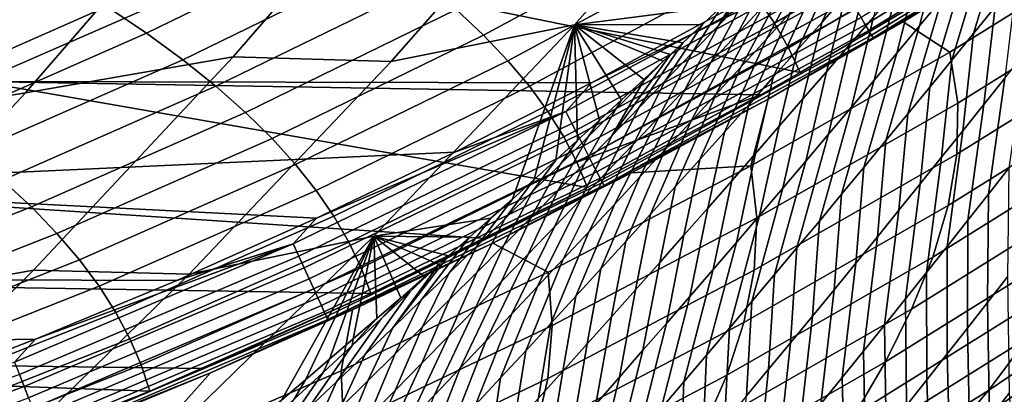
# Model space of a CAD drawing. Header units: metres. Extents: x -240 to 45, y -77 to 27.
# Tile 1036 of 1056: x 32.63 to 35.64, y -17.39 to -16.24. Entities that reach past the tile are written whole.
import ezdxf

# ---------------------------------------------------------------- set-up
doc = ezdxf.new("R2010")
doc.units = ezdxf.units.M
doc.layers.add('solid_102011X2', color=7, linetype='CONTINUOUS')

msp = doc.modelspace()

# ---------------------------------------------------------------- linework, layer by layer
at = {"layer": 'solid_102011X2'}
for points in [[(34.326946, -16.25746, 77.300514), (33.767467, -16.369011, 72.896896), (34.358784, -15.697126, 72.803032), (34.915035, -15.590174, 77.211754)], [(34.777618, -16.199631, 81.449852), (34.326946, -16.25746, 77.300514), (34.915035, -15.590174, 77.211754), (34.837582, -16.142714, 81.526161)], [(35.015526, -16.403391, 200.399994), (33.348953, -16.064436, 200.399994), (34.16597, -15.656063, 200.399994), (35.64967, -16.027882, 200.399994)], [(33.869713, -15.680466, 68.375549), (33.285389, -16.354631, 68.473061), (32.652, -16.465439, 64.066681), (33.239372, -15.786717, 63.963696)], [(33.767467, -16.369011, 72.896896), (33.285389, -16.354631, 68.473061), (33.869713, -15.680466, 68.375549), (34.358784, -15.697126, 72.803032)], [(35.995495, -15.74547, 199.900681), (35.20121, -16.234764, 199.900681), (35.214191, -16.257069, 199.867615), (36.009575, -15.767097, 199.867615)], [(36.009575, -15.767097, 199.867615), (35.214191, -16.257069, 199.867615), (35.224724, -16.275171, 199.831284), (36.021004, -15.784649, 199.831284)], [(33.239372, -15.786717, 63.963696), (32.652, -16.465439, 64.066681), (31.979654, -16.57609, 59.658707), (32.569973, -15.892827, 59.549969)], [(36.021004, -15.784649, 199.831284), (35.224724, -16.275171, 199.831284), (35.232609, -16.288717, 199.792389), (36.029552, -15.797783, 199.792389)], [(36.029552, -15.797783, 199.792389), (35.232609, -16.288717, 199.792389), (35.237686, -16.297441, 199.751678), (36.035061, -15.806243, 199.751678)], [(35.512241, -15.806437, 206.678665), (34.88615, -16.176758, 206.671448), (34.937237, -16.252434, 204.580109), (35.566017, -15.880379, 204.584854)], [(36.035061, -15.806243, 199.751678), (35.237686, -16.297441, 199.751678), (35.735516, -16.002426, 199.711472)], [(35.610077, -16.202259, 85.607239), (35.544064, -16.283838, 85.547905), (35.651314, -15.930864, 85.125755), (35.718639, -15.848489, 85.184029)], [(34.594601, -15.871934, 215.044312), (33.965618, -16.210751, 215.02623), (34.049431, -16.288982, 212.934753), (34.681221, -15.948531, 212.950058)], [(35.566017, -15.880379, 204.584854), (34.937237, -16.252434, 204.580109), (34.980247, -16.327969, 202.489609), (35.611713, -15.954185, 202.491943)], [(35.155167, -16.165834, 83.683861), (35.081512, -16.249802, 83.632294), (35.214561, -15.964846, 83.191879), (35.289719, -15.880406, 83.242287)], [(33.530411, -15.894182, 223.397339), (32.900341, -16.201839, 223.367081), (33.021809, -16.283144, 221.276627), (33.65485, -15.973944, 221.303848)], [(35.447521, -16.178322, 84.953346), (35.378998, -16.260889, 84.89669), (35.451092, -15.983204, 84.432579), (35.521309, -15.899772, 84.487991)], [(34.987442, -16.217813, 83.04303), (34.911205, -16.302011, 82.994232), (35.058102, -16.032078, 82.554474), (35.135941, -15.947451, 82.60218)], [(35.544064, -16.283838, 85.547905), (35.477753, -16.365484, 85.488976), (35.583683, -16.0133, 85.067879), (35.651314, -15.930864, 85.125755)], [(33.65485, -15.973944, 221.303848), (33.021809, -16.283144, 221.276627), (33.132668, -16.364004, 219.186584), (33.768646, -16.053267, 219.210831)], [(34.681221, -15.948531, 212.950058), (34.049431, -16.288982, 212.934753), (34.12389, -16.366924, 210.843872), (34.758469, -16.024843, 210.856476)], [(35.611713, -15.954185, 202.491943), (34.980247, -16.327969, 202.489609), (35.015526, -16.403391, 200.399994), (35.64967, -16.027882, 200.399994)], [(35.081512, -16.249802, 83.632294), (35.007591, -16.333715, 83.581131), (35.139126, -16.049229, 83.141853), (35.214561, -15.964846, 83.191879)], [(35.32983, -16.248537, 199.711533), (35.472164, -16.340649, 195.574036), (36.065781, -15.970872, 195.567535), (35.735516, -16.002426, 199.711472)], [(35.495865, -16.496284, 191.205322), (36.094719, -16.122984, 191.194763), (36.065781, -15.970872, 195.567535), (35.472164, -16.340649, 195.574036)], [(34.901619, -16.20113, 82.46032), (34.822987, -16.285545, 82.413895), (34.926979, -16.09133, 81.941635), (35.00716, -16.006927, 81.986542)], [(35.238693, -16.233555, 84.268784), (35.167332, -16.316992, 84.214996), (35.22855, -16.08182, 83.735817), (35.301655, -15.997766, 83.78817)], [(35.237686, -16.297441, 199.751678), (35.32983, -16.248537, 199.711533), (35.735516, -16.002426, 199.711472)], [(35.378998, -16.260889, 84.89669), (35.310192, -16.343485, 84.840431), (35.380581, -16.06665, 84.377579), (35.451092, -15.983204, 84.432579)], [(32.624287, -16.037741, 227.549225), (31.988792, -16.317507, 227.51207), (32.129345, -16.401251, 225.423996), (32.767941, -16.12005, 225.457947)], [(34.758469, -16.024843, 210.856476), (34.12389, -16.366924, 210.843872), (34.189323, -16.444613, 208.753632), (34.826672, -16.100906, 208.763596)], [(34.765835, -16.259892, 81.853142), (34.897533, -16.085512, 81.603073), (34.957436, -16.028057, 81.680557), (34.846535, -16.175652, 81.897163)], [(34.911205, -16.302011, 82.994232), (34.834709, -16.386141, 82.945862), (34.979992, -16.116638, 82.507179), (35.058102, -16.032078, 82.554474)], [(35.477753, -16.365484, 85.488976), (35.411152, -16.447191, 85.430443), (35.515751, -16.095789, 85.010414), (35.583683, -16.0133, 85.067879)], [(33.348953, -16.064436, 200.399994), (32.511997, -16.430206, 200.399994), (32.512009, -16.430204, 200), (33.348972, -16.064419, 200)], [(34.895557, -16.47069, 200.399994), (32.511997, -16.430206, 200.399994), (33.348953, -16.064436, 200.399994), (35.015526, -16.403391, 200.399994)], [(33.348972, -16.064419, 200), (32.512009, -16.430204, 200), (34.379036, -16.434624, 200), (34.790203, -16.212265, 200)], [(33.768646, -16.053267, 219.210831), (33.132668, -16.364004, 219.186584), (33.233238, -16.444454, 217.09697), (33.872131, -16.132191, 217.118271)], [(35.007591, -16.333715, 83.581131), (34.933411, -16.417572, 83.530365), (35.063419, -16.133551, 83.092239), (35.139126, -16.049229, 83.141853)], [(35.310192, -16.343485, 84.840431), (35.241104, -16.426096, 84.784576), (35.309776, -16.150105, 84.322983), (35.380581, -16.06665, 84.377579)], [(35.109875, -16.07782, 199.997131), (34.379036, -16.434624, 200), (34.300098, -16.522413, 199.997131)], [(35.109875, -16.07782, 199.997131), (34.300098, -16.522413, 199.997131), (34.318935, -16.558867, 199.988449), (35.130512, -16.113283, 199.988449)], [(35.109875, -16.07782, 199.997131), (34.790203, -16.212265, 200), (34.379036, -16.434624, 200)], [(34.822987, -16.285545, 82.413895), (34.744099, -16.369883, 82.367905), (34.846535, -16.175652, 81.897163), (34.926979, -16.09133, 81.941635)], [(34.765835, -16.259892, 81.853142), (34.837582, -16.142714, 81.526161), (34.897533, -16.085512, 81.603073)], [(35.167332, -16.316992, 84.214996), (35.095699, -16.400406, 84.161598), (35.155167, -16.165834, 83.683861), (35.22855, -16.08182, 83.735817)], [(35.411152, -16.447191, 85.430443), (35.344261, -16.528948, 85.372307), (35.447521, -16.178322, 84.953346), (35.515751, -16.095789, 85.010414)], [(32.767941, -16.12005, 225.457947), (32.129345, -16.401251, 225.423996), (32.258678, -16.484467, 223.336288), (32.900341, -16.201839, 223.367081)], [(34.826672, -16.100906, 208.763596), (34.189323, -16.444613, 208.753632), (34.246044, -16.522083, 206.664078), (34.88615, -16.176758, 206.671448)], [(35.130512, -16.113283, 199.988449), (34.318935, -16.558867, 199.988449), (34.337032, -16.593885, 199.974136), (35.150341, -16.147354, 199.974136)], [(34.834709, -16.386141, 82.945862), (34.757965, -16.470201, 82.897919), (34.901619, -16.20113, 82.46032), (34.979992, -16.116638, 82.507179)], [(36.094719, -16.122984, 191.194763), (35.495865, -16.496284, 191.205322), (35.493095, -16.652279, 186.842209), (36.097252, -16.27545, 186.827927)], [(35.640213, -16.420044, 86.135262), (35.576092, -16.50054, 86.074188), (35.610077, -16.202259, 85.607239), (35.675785, -16.120756, 85.666962)], [(33.872131, -16.132191, 217.118271), (33.233238, -16.444454, 217.09697), (33.323841, -16.524534, 215.007797), (33.965618, -16.210751, 215.02623)], [(35.150341, -16.147354, 199.974136), (34.337032, -16.593885, 199.974136), (34.354034, -16.626791, 199.954468), (35.168968, -16.179365, 199.954468)], [(34.765835, -16.259892, 81.853142), (34.684887, -16.344042, 81.80957), (34.777618, -16.199631, 81.449852), (34.837582, -16.142714, 81.526161)], [(34.933411, -16.417572, 83.530365), (34.858974, -16.501368, 83.480003), (34.987442, -16.217813, 83.04303), (35.063419, -16.133551, 83.092239)], [(35.241104, -16.426096, 84.784576), (35.171741, -16.508717, 84.729118), (35.238693, -16.233555, 84.268784), (35.309776, -16.150105, 84.322983)], [(34.88615, -16.176758, 206.671448), (34.246044, -16.522083, 206.664078), (34.294376, -16.599375, 204.575256), (34.937237, -16.252434, 204.580109)], [(35.168968, -16.179365, 199.954468), (34.354034, -16.626791, 199.954468), (34.369614, -16.656937, 199.92981), (35.186035, -16.208694, 199.92981)], [(34.744099, -16.369883, 82.367905), (34.664967, -16.454138, 82.322365), (34.765835, -16.259892, 81.853142), (34.846535, -16.175652, 81.897163)], [(35.095699, -16.400406, 84.161598), (35.0238, -16.483784, 84.108597), (35.081512, -16.249802, 83.632294), (35.155167, -16.165834, 83.683861)], [(35.344261, -16.528948, 85.372307), (35.277092, -16.610744, 85.314575), (35.378998, -16.260889, 84.89669), (35.447521, -16.178322, 84.953346)], [(32.900341, -16.201839, 223.367081), (32.258678, -16.484467, 223.336288), (32.377121, -16.56719, 221.248917), (33.021809, -16.283144, 221.276627)], [(33.965618, -16.210751, 215.02623), (33.323841, -16.524534, 215.007797), (33.404789, -16.604282, 212.919128), (34.049431, -16.288982, 212.934753)], [(34.777618, -16.199631, 81.449852), (34.717678, -16.256235, 81.374191), (34.326946, -16.25746, 77.300514)], [(35.186035, -16.208694, 199.92981), (34.369614, -16.656937, 199.92981), (34.383461, -16.683735, 199.900681), (35.20121, -16.234764, 199.900681)], [(34.684887, -16.344042, 81.80957), (34.603695, -16.428097, 81.766449), (34.717678, -16.256235, 81.374191), (34.777618, -16.199631, 81.449852)], [(34.757965, -16.470201, 82.897919), (34.680977, -16.554184, 82.85041), (34.822987, -16.285545, 82.413895), (34.901619, -16.20113, 82.46032)], [(34.858974, -16.501368, 83.480003), (34.78429, -16.585098, 83.430061), (34.911205, -16.302011, 82.994232), (34.987442, -16.217813, 83.04303)], [(35.576092, -16.50054, 86.074188), (35.511673, -16.581127, 86.013512), (35.544064, -16.283838, 85.547905), (35.610077, -16.202259, 85.607239)], [(35.20121, -16.234764, 199.900681), (34.383461, -16.683735, 199.900681), (34.395309, -16.706661, 199.867615), (35.214191, -16.257069, 199.867615)], [(35.32983, -16.248537, 199.711533), (34.918159, -16.484207, 199.711594), (34.865368, -16.688099, 195.580688), (35.472164, -16.340649, 195.574036)], [(35.237686, -16.297441, 199.751678), (34.918159, -16.484207, 199.711594), (35.32983, -16.248537, 199.711533)], [(35.171741, -16.508717, 84.729118), (35.102108, -16.591333, 84.674065), (35.167332, -16.316992, 84.214996), (35.238693, -16.233555, 84.268784)], [(33.714634, -16.902121, 77.392929), (33.151791, -17.01812, 72.994621), (33.767467, -16.369011, 72.896896), (34.326946, -16.25746, 77.300514)], [(34.072296, -16.84766, 80.598434), (33.714634, -16.902121, 77.392929), (34.326946, -16.25746, 77.300514), (34.137714, -16.78916, 80.673767)], [(34.203499, -16.730015, 80.75029), (34.137714, -16.78916, 80.673767), (34.326946, -16.25746, 77.300514)], [(34.269703, -16.670164, 80.828079), (34.203499, -16.730015, 80.75029), (34.326946, -16.25746, 77.300514)], [(34.336349, -16.609575, 80.907173), (34.269703, -16.670164, 80.828079), (34.326946, -16.25746, 77.300514)], [(34.937237, -16.252434, 204.580109), (34.294376, -16.599375, 204.575256), (34.334644, -16.676521, 202.487198), (34.980247, -16.327969, 202.489609)], [(34.717678, -16.256235, 81.374191), (34.657791, -16.312494, 81.299217), (34.326946, -16.25746, 77.300514)], [(34.403374, -16.5483, 80.987473), (34.336349, -16.609575, 80.907173), (34.326946, -16.25746, 77.300514)], [(34.470718, -16.48638, 81.068924), (34.403374, -16.5483, 80.987473), (34.326946, -16.25746, 77.300514)], [(34.538326, -16.423859, 81.151466), (34.470718, -16.48638, 81.068924), (34.326946, -16.25746, 77.300514)], [(34.597996, -16.368378, 81.22496), (34.538326, -16.423859, 81.151466), (34.326946, -16.25746, 77.300514)], [(34.620007, -16.347839, 81.25222), (34.597996, -16.368378, 81.22496), (34.326946, -16.25746, 77.300514)], [(34.657791, -16.312494, 81.299217), (34.620007, -16.347839, 81.25222), (34.326946, -16.25746, 77.300514)], [(35.214191, -16.257069, 199.867615), (34.395309, -16.706661, 199.867615), (34.404926, -16.725267, 199.831284), (35.224724, -16.275171, 199.831284)], [(35.224724, -16.275171, 199.831284), (34.404926, -16.725267, 199.831284), (34.412121, -16.739191, 199.792389), (35.232609, -16.288717, 199.792389)], [(34.603695, -16.428097, 81.766449), (34.522263, -16.512051, 81.723785), (34.657791, -16.312494, 81.299217), (34.717678, -16.256235, 81.374191)], [(34.664967, -16.454138, 82.322365), (34.585594, -16.538303, 82.277267), (34.684887, -16.344042, 81.80957), (34.765835, -16.259892, 81.853142)], [(35.0238, -16.483784, 84.108597), (34.951641, -16.567118, 84.055992), (35.007591, -16.333715, 83.581131), (35.081512, -16.249802, 83.632294)], [(35.277092, -16.610744, 85.314575), (35.209641, -16.692574, 85.257233), (35.310192, -16.343485, 84.840431), (35.378998, -16.260889, 84.89669)], [(36.097252, -16.27545, 186.827927), (35.493095, -16.652279, 186.842209), (35.466827, -16.808958, 182.484711), (36.076382, -16.428585, 182.467026)], [(33.021809, -16.283144, 221.276627), (32.377121, -16.56719, 221.248917), (32.484985, -16.64946, 219.161911), (33.132668, -16.364004, 219.186584)], [(34.049431, -16.288982, 212.934753), (33.404789, -16.604282, 212.919128), (33.47641, -16.683733, 210.831009), (34.12389, -16.366924, 210.843872)], [(35.232609, -16.288717, 199.792389), (34.412121, -16.739191, 199.792389), (34.416756, -16.748158, 199.751678), (35.237686, -16.297441, 199.751678)], [(35.237686, -16.297441, 199.751678), (34.416756, -16.748158, 199.751678), (34.918159, -16.484207, 199.711594)], [(34.680977, -16.554184, 82.85041), (34.603745, -16.638088, 82.803337), (34.744099, -16.369883, 82.367905), (34.822987, -16.285545, 82.413895)], [(34.78429, -16.585098, 83.430061), (34.709358, -16.668764, 83.380539), (34.834709, -16.386141, 82.945862), (34.911205, -16.302011, 82.994232)], [(35.511673, -16.581127, 86.013512), (35.44696, -16.661797, 85.953217), (35.477753, -16.365484, 85.488976), (35.544064, -16.283838, 85.547905)], [(34.895557, -16.47069, 200.399994), (35.015526, -16.403391, 200.399994), (34.980247, -16.327969, 202.489609), (34.334644, -16.676521, 202.487198)], [(34.522263, -16.512051, 81.723785), (34.440605, -16.595896, 81.68158), (34.620007, -16.347839, 81.25222), (34.657791, -16.312494, 81.299217)], [(34.951641, -16.567118, 84.055992), (34.87923, -16.650398, 84.003784), (34.933411, -16.417572, 83.530365), (35.007591, -16.333715, 83.581131)], [(35.102108, -16.591333, 84.674065), (35.032207, -16.673937, 84.6194), (35.095699, -16.400406, 84.161598), (35.167332, -16.316992, 84.214996)], [(33.285389, -16.354631, 68.473061), (32.676884, -17.006468, 68.5746), (32.040318, -17.121679, 64.173927), (32.652, -16.465439, 64.066681)], [(33.132668, -16.364004, 219.186584), (32.484985, -16.64946, 219.161911), (32.582592, -16.731316, 217.075272), (33.233238, -16.444454, 217.09697)], [(33.151791, -17.01812, 72.994621), (32.676884, -17.006468, 68.5746), (33.285389, -16.354631, 68.473061), (33.767467, -16.369011, 72.896896)], [(34.12389, -16.366924, 210.843872), (33.47641, -16.683733, 210.831009), (33.539013, -16.762926, 208.743469), (34.189323, -16.444613, 208.753632)], [(34.440605, -16.595896, 81.68158), (34.536854, -16.431036, 81.209557), (34.597996, -16.368378, 81.22496), (34.620007, -16.347839, 81.25222)], [(34.585594, -16.538303, 82.277267), (34.505989, -16.622372, 82.232635), (34.603695, -16.428097, 81.766449), (34.684887, -16.344042, 81.80957)], [(34.536854, -16.431036, 81.209557), (34.538326, -16.423859, 81.151466), (34.597996, -16.368378, 81.22496)], [(34.883709, -16.847042, 191.21611), (35.495865, -16.496284, 191.205322), (35.472164, -16.340649, 195.574036), (34.865368, -16.688099, 195.580688)], [(35.209641, -16.692574, 85.257233), (35.141922, -16.774426, 85.200294), (35.241104, -16.426096, 84.784576), (35.310192, -16.343485, 84.840431)], [(35.44696, -16.661797, 85.953217), (35.381962, -16.74254, 85.893318), (35.411152, -16.447191, 85.430443), (35.477753, -16.365484, 85.488976)], [(35.652336, -16.694981, 86.627434), (35.589764, -16.774534, 86.564682), (35.640213, -16.420044, 86.135262), (35.704033, -16.339643, 86.196732)], [(34.603745, -16.638088, 82.803337), (34.526283, -16.721905, 82.756706), (34.664967, -16.454138, 82.322365), (34.744099, -16.369883, 82.367905)], [(34.709358, -16.668764, 83.380539), (34.63419, -16.752357, 83.331451), (34.757965, -16.470201, 82.897919), (34.834709, -16.386141, 82.945862)], [(34.505989, -16.622372, 82.232635), (34.426155, -16.706341, 82.188454), (34.522263, -16.512051, 81.723785), (34.603695, -16.428097, 81.766449)], [(34.536854, -16.431036, 81.209557), (34.45282, -16.515125, 81.169121), (34.470718, -16.48638, 81.068924), (34.538326, -16.423859, 81.151466)], [(34.87923, -16.650398, 84.003784), (34.806572, -16.733624, 83.951973), (34.858974, -16.501368, 83.480003), (34.933411, -16.417572, 83.530365)], [(35.032207, -16.673937, 84.6194), (34.962051, -16.756519, 84.565132), (35.0238, -16.483784, 84.108597), (35.095699, -16.400406, 84.161598)], [(35.141922, -16.774426, 85.200294), (35.073933, -16.856291, 85.143745), (35.171741, -16.508717, 84.729118), (35.241104, -16.426096, 84.784576)], [(36.076382, -16.428585, 182.467026), (35.466827, -16.808958, 182.484711), (35.419987, -16.966648, 178.132004), (36.035046, -16.58271, 178.11116)], [(35.589764, -16.774534, 86.564682), (35.526894, -16.854198, 86.502312), (35.576092, -16.50054, 86.074188), (35.640213, -16.420044, 86.135262)], [(34.056114, -16.910072, 200.399994), (31.65732, -16.752407, 200.399994), (32.511997, -16.430206, 200.399994), (34.367172, -16.753559, 200.399994)], [(32.512009, -16.430204, 200), (31.657457, -16.752357, 200), (33.962349, -16.646429, 200), (34.379036, -16.434624, 200)], [(34.895557, -16.47069, 200.399994), (34.367172, -16.753559, 200.399994), (32.511997, -16.430206, 200.399994)], [(33.233238, -16.444454, 217.09697), (32.582592, -16.731316, 217.075272), (32.670258, -16.812794, 214.989029), (33.323841, -16.524534, 215.007797)], [(34.189323, -16.444613, 208.753632), (33.539013, -16.762926, 208.743469), (33.592918, -16.841896, 206.656555), (34.246044, -16.522083, 206.664078)], [(34.300098, -16.522413, 199.997131), (34.379036, -16.434624, 200), (33.962349, -16.646429, 200)], [(34.440605, -16.595896, 81.68158), (34.358723, -16.679625, 81.639839), (34.45282, -16.515125, 81.169121), (34.536854, -16.431036, 81.209557)], [(34.526283, -16.721905, 82.756706), (34.448597, -16.805632, 82.710533), (34.585594, -16.538303, 82.277267), (34.664967, -16.454138, 82.322365)], [(35.381962, -16.74254, 85.893318), (35.316681, -16.823347, 85.833809), (35.344261, -16.528948, 85.372307), (35.411152, -16.447191, 85.430443)], [(32.652, -16.465439, 64.066681), (32.040318, -17.121679, 64.173927), (31.364904, -17.236721, 59.771946), (31.979654, -16.57609, 59.658707)], [(34.895557, -16.47069, 200.399994), (34.334644, -16.676521, 202.487198), (34.367172, -16.753559, 200.399994)], [(34.45282, -16.515125, 81.169121), (34.368557, -16.599089, 81.129158), (34.403374, -16.5483, 80.987473), (34.470718, -16.48638, 81.068924)], [(34.416756, -16.748158, 199.751678), (34.500771, -16.709293, 199.711639), (34.918159, -16.484207, 199.711594)], [(34.918159, -16.484207, 199.711594), (34.500771, -16.709293, 199.711639), (34.865368, -16.688099, 195.580688)], [(34.63419, -16.752357, 83.331451), (34.558788, -16.835875, 83.282784), (34.680977, -16.554184, 82.85041), (34.757965, -16.470201, 82.897919)], [(34.962051, -16.756519, 84.565132), (34.891644, -16.839066, 84.511261), (34.951641, -16.567118, 84.055992), (35.0238, -16.483784, 84.108597)], [(34.358723, -16.679625, 81.639839), (34.276627, -16.763229, 81.598564), (34.368557, -16.599089, 81.129158), (34.45282, -16.515125, 81.169121)], [(34.426155, -16.706341, 82.188454), (34.3461, -16.790201, 82.14473), (34.440605, -16.595896, 81.68158), (34.522263, -16.512051, 81.723785)], [(34.806572, -16.733624, 83.951973), (34.733669, -16.81679, 83.900574), (34.78429, -16.585098, 83.430061), (34.858974, -16.501368, 83.480003)], [(35.495865, -16.496284, 191.205322), (34.883709, -16.847042, 191.21611), (34.875519, -17.006351, 186.856796), (35.493095, -16.652279, 186.842209)], [(35.073933, -16.856291, 85.143745), (35.005684, -16.938158, 85.087585), (35.102108, -16.591333, 84.674065), (35.171741, -16.508717, 84.729118)], [(35.526894, -16.854198, 86.502312), (35.46373, -16.933966, 86.440323), (35.511673, -16.581127, 86.013512), (35.576092, -16.50054, 86.074188)], [(33.323841, -16.524534, 215.007797), (32.670258, -16.812794, 214.989029), (32.748291, -16.893932, 212.903229), (33.404789, -16.604282, 212.919128)], [(34.300098, -16.522413, 199.997131), (33.540527, -16.847519, 200), (33.469032, -16.925806, 199.997131)], [(34.300098, -16.522413, 199.997131), (33.469032, -16.925806, 199.997131), (33.486023, -16.963156, 199.988449), (34.318935, -16.558867, 199.988449)], [(34.300098, -16.522413, 199.997131), (33.962349, -16.646429, 200), (33.540527, -16.847519, 200)], [(34.246044, -16.522083, 206.664078), (33.592918, -16.841896, 206.656555), (33.638443, -16.920683, 204.570297), (34.294376, -16.599375, 204.575256)], [(34.368557, -16.599089, 81.129158), (34.284077, -16.682915, 81.089661), (34.336349, -16.609575, 80.907173), (34.403374, -16.5483, 80.987473)], [(34.448597, -16.805632, 82.710533), (34.370686, -16.889259, 82.664803), (34.505989, -16.622372, 82.232635), (34.585594, -16.538303, 82.277267)], [(35.316681, -16.823347, 85.833809), (35.251118, -16.904211, 85.774681), (35.277092, -16.610744, 85.314575), (35.344261, -16.528948, 85.372307)], [(34.318935, -16.558867, 199.988449), (33.486023, -16.963156, 199.988449), (33.502342, -16.999037, 199.974136), (34.337032, -16.593885, 199.974136)], [(34.558788, -16.835875, 83.282784), (34.483154, -16.919312, 83.234566), (34.603745, -16.638088, 82.803337), (34.680977, -16.554184, 82.85041)], [(34.891644, -16.839066, 84.511261), (34.820988, -16.92157, 84.457771), (34.87923, -16.650398, 84.003784), (34.951641, -16.567118, 84.055992)], [(33.404789, -16.604282, 212.919128), (32.748291, -16.893932, 212.903229), (32.817013, -16.974768, 210.817917), (33.47641, -16.683733, 210.831009)], [(34.337032, -16.593885, 199.974136), (33.502342, -16.999037, 199.974136), (33.517677, -17.032753, 199.954468), (34.354034, -16.626791, 199.954468)], [(34.294376, -16.599375, 204.575256), (33.638443, -16.920683, 204.570297), (33.675907, -16.999325, 202.484772), (34.334644, -16.676521, 202.487198)], [(34.276627, -16.763229, 81.598564), (34.194317, -16.846701, 81.557762), (34.284077, -16.682915, 81.089661), (34.368557, -16.599089, 81.129158)], [(34.3461, -16.790201, 82.14473), (34.265831, -16.873943, 82.101479), (34.358723, -16.679625, 81.639839), (34.440605, -16.595896, 81.68158)], [(34.733669, -16.81679, 83.900574), (34.660526, -16.899893, 83.849586), (34.709358, -16.668764, 83.380539), (34.78429, -16.585098, 83.430061)], [(35.005684, -16.938158, 85.087585), (34.937176, -17.02002, 85.031822), (35.032207, -16.673937, 84.6194), (35.102108, -16.591333, 84.674065)], [(36.035046, -16.58271, 178.11116), (35.419987, -16.966648, 178.132004), (35.35548, -17.125675, 173.783218), (35.976181, -16.738144, 173.759399)], [(35.46373, -16.933966, 86.440323), (35.400276, -17.013826, 86.378723), (35.44696, -16.661797, 85.953217), (35.511673, -16.581127, 86.013512)], [(34.354034, -16.626791, 199.954468), (33.517677, -17.032753, 199.954468), (33.531723, -17.063641, 199.92981), (34.369614, -16.656937, 199.92981)], [(34.284077, -16.682915, 81.089661), (34.199379, -16.766586, 81.050613), (34.269703, -16.670164, 80.828079), (34.336349, -16.609575, 80.907173)], [(34.370686, -16.889259, 82.664803), (34.292561, -16.972784, 82.619537), (34.426155, -16.706341, 82.188454), (34.505989, -16.622372, 82.232635)], [(34.483154, -16.919312, 83.234566), (34.407303, -17.002661, 83.186775), (34.526283, -16.721905, 82.756706), (34.603745, -16.638088, 82.803337)], [(35.251118, -16.904211, 85.774681), (35.18528, -16.985123, 85.715958), (35.209641, -16.692574, 85.257233), (35.277092, -16.610744, 85.314575)], [(31.657457, -16.752357, 200), (33.540527, -16.847519, 200), (33.962349, -16.646429, 200)], [(34.369614, -16.656937, 199.92981), (33.531723, -17.063641, 199.92981), (33.544212, -17.091099, 199.900681), (34.383461, -16.683735, 199.900681)], [(34.660526, -16.899893, 83.849586), (34.587147, -16.982931, 83.799011), (34.63419, -16.752357, 83.331451), (34.709358, -16.668764, 83.380539)], [(34.820988, -16.92157, 84.457771), (34.750088, -17.004021, 84.404678), (34.806572, -16.733624, 83.951973), (34.87923, -16.650398, 84.003784)], [(35.493095, -16.652279, 186.842209), (34.875519, -17.006351, 186.856796), (34.843739, -17.166361, 182.502792), (35.466827, -16.808958, 182.484711)], [(35.400276, -17.013826, 86.378723), (35.336536, -17.093773, 86.317497), (35.381962, -16.74254, 85.893318), (35.44696, -16.661797, 85.953217)], [(33.47641, -16.683733, 210.831009), (32.817013, -16.974768, 210.817917), (32.876736, -17.055344, 208.733124), (33.539013, -16.762926, 208.743469)], [(34.383461, -16.683735, 199.900681), (33.544212, -17.091099, 199.900681), (33.554897, -17.11459, 199.867615), (34.395309, -16.706661, 199.867615)], [(34.334644, -16.676521, 202.487198), (33.675907, -16.999325, 202.484772), (33.70557, -17.077885, 200.399994), (34.367172, -16.753559, 200.399994)], [(34.077946, -16.923664, 199.7117), (34.246223, -17.012753, 195.587463), (34.865368, -16.688099, 195.580688), (34.500771, -16.709293, 199.711639)], [(34.194317, -16.846701, 81.557762), (34.111805, -16.930025, 81.51741), (34.199379, -16.766586, 81.050613), (34.284077, -16.682915, 81.089661)], [(34.199379, -16.766586, 81.050613), (34.114475, -16.850092, 81.012001), (34.203499, -16.730015, 80.75029), (34.269703, -16.670164, 80.828079)], [(34.265831, -16.873943, 82.101479), (34.185356, -16.957563, 82.058685), (34.276627, -16.763229, 81.598564), (34.358723, -16.679625, 81.639839)], [(34.259098, -17.174788, 191.227112), (34.883709, -16.847042, 191.21611), (34.865368, -16.688099, 195.580688), (34.246223, -17.012753, 195.587463)], [(34.937176, -17.02002, 85.031822), (34.868416, -17.10186, 84.976448), (34.962051, -16.756519, 84.565132), (35.032207, -16.673937, 84.6194)], [(35.18528, -16.985123, 85.715958), (35.119171, -17.066071, 85.657616), (35.141922, -16.774426, 85.200294), (35.209641, -16.692574, 85.257233)], [(35.647888, -17.026566, 87.079308), (35.586861, -17.104919, 87.015282), (35.589764, -16.774534, 86.564682), (35.652336, -16.694981, 86.627434)], [(34.395309, -16.706661, 199.867615), (33.554897, -17.11459, 199.867615), (33.563568, -17.133654, 199.831284), (34.404926, -16.725267, 199.831284)], [(34.404926, -16.725267, 199.831284), (33.563568, -17.133654, 199.831284), (33.570057, -17.147921, 199.792389), (34.412121, -16.739191, 199.792389)], [(34.416756, -16.748158, 199.751678), (34.077946, -16.923664, 199.7117), (34.500771, -16.709293, 199.711639)], [(34.292561, -16.972784, 82.619537), (34.21423, -17.056196, 82.574722), (34.3461, -16.790201, 82.14473), (34.426155, -16.706341, 82.188454)], [(34.407303, -17.002661, 83.186775), (34.33123, -17.08592, 83.139442), (34.448597, -16.805632, 82.710533), (34.526283, -16.721905, 82.756706)], [(33.70557, -17.077885, 200.399994), (30.787191, -17.030182, 200.399994), (31.65732, -16.752407, 200.399994), (34.056114, -16.910072, 200.399994)], [(31.657457, -16.752357, 200), (30.787209, -17.03018, 200), (33.113857, -17.037733, 200), (33.540527, -16.847519, 200)], [(32.582592, -16.731316, 217.075272), (31.921194, -16.992321, 217.053223), (32.005871, -17.075071, 214.969955), (32.670258, -16.812794, 214.989029)], [(34.412121, -16.739191, 199.792389), (33.570057, -17.147921, 199.792389), (33.574238, -17.157108, 199.751678), (34.416756, -16.748158, 199.751678)], [(34.416756, -16.748158, 199.751678), (33.574238, -17.157108, 199.751678), (34.077946, -16.923664, 199.7117)], [(34.056114, -16.910072, 200.399994), (34.367172, -16.753559, 200.399994), (33.70557, -17.077885, 200.399994)], [(34.114475, -16.850092, 81.012001), (34.029369, -16.933414, 80.973816), (34.137714, -16.78916, 80.673767), (34.203499, -16.730015, 80.75029)], [(34.587147, -16.982931, 83.799011), (34.513542, -17.065897, 83.748871), (34.558788, -16.835875, 83.282784), (34.63419, -16.752357, 83.331451)], [(34.750088, -17.004021, 84.404678), (34.678951, -17.08642, 84.351982), (34.733669, -16.81679, 83.900574), (34.806572, -16.733624, 83.951973)], [(34.868416, -17.10186, 84.976448), (34.799412, -17.183674, 84.921463), (34.891644, -16.839066, 84.511261), (34.962051, -16.756519, 84.565132)], [(35.336536, -17.093773, 86.317497), (35.272514, -17.173796, 86.25666), (35.316681, -16.823347, 85.833809), (35.381962, -16.74254, 85.893318)], [(35.976181, -16.738144, 173.759399), (35.35548, -17.125675, 173.783218), (35.275887, -17.286306, 169.437408), (35.902378, -16.895144, 169.410736)], [(33.539013, -16.762926, 208.743469), (32.876736, -17.055344, 208.733124), (32.927773, -17.135693, 206.648895), (33.592918, -16.841896, 206.656555)], [(33.944069, -17.016544, 80.936043), (34.072296, -16.84766, 80.598434), (34.137714, -16.78916, 80.673767), (34.029369, -16.933414, 80.973816)], [(34.111805, -16.930025, 81.51741), (34.029095, -17.013189, 81.477501), (34.114475, -16.850092, 81.012001), (34.199379, -16.766586, 81.050613)], [(34.185356, -16.957563, 82.058685), (34.104679, -17.04105, 82.016365), (34.194317, -16.846701, 81.557762), (34.276627, -16.763229, 81.598564)], [(35.119171, -17.066071, 85.657616), (35.052799, -17.147047, 85.599663), (35.073933, -16.856291, 85.143745), (35.141922, -16.774426, 85.200294)], [(35.586861, -17.104919, 87.015282), (35.525536, -17.183399, 86.951622), (35.526894, -16.854198, 86.502312), (35.589764, -16.774534, 86.564682)], [(32.670258, -16.812794, 214.989029), (32.005871, -17.075071, 214.969955), (32.080944, -17.157475, 212.88707), (32.748291, -16.893932, 212.903229)], [(34.21423, -17.056196, 82.574722), (34.135696, -17.13949, 82.530365), (34.265831, -16.873943, 82.101479), (34.3461, -16.790201, 82.14473)], [(34.33123, -17.08592, 83.139442), (34.254951, -17.169079, 83.092552), (34.370686, -16.889259, 82.664803), (34.448597, -16.805632, 82.710533)], [(34.678951, -17.08642, 84.351982), (34.607582, -17.168762, 84.29969), (34.660526, -16.899893, 83.849586), (34.733669, -16.81679, 83.900574)], [(35.466827, -16.808958, 182.484711), (34.843739, -17.166361, 182.502792), (34.791267, -17.327402, 178.15332), (35.419987, -16.966648, 178.132004)], [(36.333267, -16.791174, 160.68631), (35.709827, -17.21319, 160.71785), (35.589546, -17.373661, 156.371078), (36.218971, -16.947718, 156.33667)], [(33.592918, -16.841896, 206.656555), (32.927773, -17.135693, 206.648895), (32.97044, -17.215855, 204.565262), (33.638443, -16.920683, 204.570297)], [(33.469032, -16.925806, 199.997131), (33.540527, -16.847519, 200), (33.113857, -17.037733, 200)], [(34.072296, -16.84766, 80.598434), (34.007179, -16.905571, 80.524208), (33.714634, -16.902121, 77.392929)], [(33.858582, -17.099468, 80.898674), (34.007179, -16.905571, 80.524208), (34.072296, -16.84766, 80.598434), (33.944069, -17.016544, 80.936043)], [(34.104679, -17.04105, 82.016365), (34.023808, -17.124393, 81.974503), (34.111805, -16.930025, 81.51741), (34.194317, -16.846701, 81.557762)], [(34.883709, -16.847042, 191.21611), (34.259098, -17.174788, 191.227112), (34.245373, -17.337194, 186.871689), (34.875519, -17.006351, 186.856796)], [(34.513542, -17.065897, 83.748871), (34.439713, -17.148788, 83.69915), (34.483154, -16.919312, 83.234566), (34.558788, -16.835875, 83.282784)], [(34.799412, -17.183674, 84.921463), (34.730167, -17.265446, 84.866867), (34.820988, -16.92157, 84.457771), (34.891644, -16.839066, 84.511261)], [(35.272514, -17.173796, 86.25666), (35.208218, -17.253885, 86.196205), (35.251118, -16.904211, 85.774681), (35.316681, -16.823347, 85.833809)], [(34.029095, -17.013189, 81.477501), (33.946194, -17.09618, 81.438026), (34.029369, -16.933414, 80.973816), (34.114475, -16.850092, 81.012001)], [(34.135696, -17.13949, 82.530365), (34.056969, -17.222656, 82.486481), (34.185356, -16.957563, 82.058685), (34.265831, -16.873943, 82.101479)], [(35.052799, -17.147047, 85.599663), (34.986168, -17.228041, 85.542091), (35.005684, -16.938158, 85.087585), (35.073933, -16.856291, 85.143745)], [(35.525536, -17.183399, 86.951622), (35.463917, -17.261997, 86.888329), (35.46373, -16.933966, 86.440323), (35.526894, -16.854198, 86.502312)], [(32.748291, -16.893932, 212.903229), (32.080944, -17.157475, 212.88707), (32.146721, -17.239574, 210.804611), (32.817013, -16.974768, 210.817917)], [(33.078934, -17.523245, 77.488869), (32.512592, -17.643534, 73.096085), (33.151791, -17.01812, 72.994621), (33.714634, -16.902121, 77.392929)], [(33.359734, -17.464724, 79.824989), (33.078934, -17.523245, 77.488869), (33.714634, -16.902121, 77.392929), (33.433254, -17.402739, 79.901062)], [(33.506393, -17.340693, 79.977531), (33.433254, -17.402739, 79.901062), (33.714634, -16.902121, 77.392929)], [(33.579243, -17.278513, 80.054504), (33.506393, -17.340693, 79.977531), (33.714634, -16.902121, 77.392929)], [(33.651897, -17.216125, 80.132103), (33.579243, -17.278513, 80.054504), (33.714634, -16.902121, 77.392929)], [(33.724442, -17.153452, 80.210434), (33.651897, -17.216125, 80.132103), (33.714634, -16.902121, 77.392929)], [(33.79697, -17.09042, 80.289619), (33.724442, -17.153452, 80.210434), (33.714634, -16.902121, 77.392929)], [(33.869564, -17.026945, 80.369774), (33.79697, -17.09042, 80.289619), (33.714634, -16.902121, 77.392929)], [(33.91317, -16.988636, 80.41835), (33.869564, -17.026945, 80.369774), (33.714634, -16.902121, 77.392929)], [(33.942314, -16.962954, 80.451004), (33.91317, -16.988636, 80.41835), (33.714634, -16.902121, 77.392929)], [(34.007179, -16.905571, 80.524208), (33.942314, -16.962954, 80.451004), (33.714634, -16.902121, 77.392929)], [(33.772915, -17.182177, 80.861687), (33.942314, -16.962954, 80.451004), (34.007179, -16.905571, 80.524208), (33.858582, -17.099468, 80.898674)], [(34.254951, -17.169079, 83.092552), (34.178467, -17.252132, 83.046112), (34.292561, -16.972784, 82.619537), (34.370686, -16.889259, 82.664803)], [(34.607582, -17.168762, 84.29969), (34.53598, -17.251043, 84.24781), (34.587147, -16.982931, 83.799011), (34.660526, -16.899893, 83.849586)], [(35.208218, -17.253885, 86.196205), (35.143646, -17.334034, 86.136131), (35.18528, -16.985123, 85.715958), (35.251118, -16.904211, 85.774681)], [(35.902378, -16.895144, 169.410736), (35.275887, -17.286306, 169.437408), (35.181423, -17.448412, 165.09346), (35.81385, -17.053589, 165.06398)], [(33.469032, -16.925806, 199.997131), (32.682457, -17.217054, 200), (32.618763, -17.286993, 199.997131)], [(33.469032, -16.925806, 199.997131), (32.618763, -17.286993, 199.997131), (32.633858, -17.325146, 199.988449), (33.486023, -16.963156, 199.988449)], [(33.469032, -16.925806, 199.997131), (33.113857, -17.037733, 200), (32.682457, -17.217054, 200)], [(33.638443, -16.920683, 204.570297), (32.97044, -17.215855, 204.565262), (33.005051, -17.295868, 202.482285), (33.675907, -16.999325, 202.484772)], [(33.574238, -17.157108, 199.751678), (33.649944, -17.127193, 199.711761), (34.077946, -16.923664, 199.7117)], [(34.077946, -16.923664, 199.7117), (33.649944, -17.127193, 199.711761), (33.615578, -17.314178, 195.594376), (34.246223, -17.012753, 195.587463)], [(33.946194, -17.09618, 81.438026), (33.863098, -17.178986, 81.398972), (33.944069, -17.016544, 80.936043), (34.029369, -16.933414, 80.973816)], [(34.023808, -17.124393, 81.974503), (33.942741, -17.207581, 81.933098), (34.029095, -17.013189, 81.477501), (34.111805, -16.930025, 81.51741)], [(34.439713, -17.148788, 83.69915), (34.365665, -17.231598, 83.649864), (34.407303, -17.002661, 83.186775), (34.483154, -16.919312, 83.234566)], [(34.730167, -17.265446, 84.866867), (34.660686, -17.347172, 84.812653), (34.750088, -17.004021, 84.404678), (34.820988, -16.92157, 84.457771)], [(34.986168, -17.228041, 85.542091), (34.919281, -17.309042, 85.484917), (34.937176, -17.02002, 85.031822), (35.005684, -16.938158, 85.087585)], [(35.463917, -17.261997, 86.888329), (35.402008, -17.340706, 86.825409), (35.400276, -17.013826, 86.378723), (35.46373, -16.933966, 86.440323)], [(33.486023, -16.963156, 199.988449), (32.633858, -17.325146, 199.988449), (32.648361, -17.361801, 199.974136), (33.502342, -16.999037, 199.974136)], [(33.772915, -17.182177, 80.861687), (33.91317, -16.988636, 80.41835), (33.942314, -16.962954, 80.451004)], [(34.056969, -17.222656, 82.486481), (33.97805, -17.305687, 82.443054), (34.104679, -17.04105, 82.016365), (34.185356, -16.957563, 82.058685)], [(35.419987, -16.966648, 178.132004), (34.791267, -17.327402, 178.15332), (34.720997, -17.489805, 173.807556), (35.35548, -17.125675, 173.783218)], [(36.218971, -16.947718, 156.33667), (35.589546, -17.373661, 156.371078), (35.452255, -17.534719, 152.022995), (36.08773, -17.104834, 151.98555)], [(36.402603, -16.958071, 143.237289), (35.771454, -17.419659, 143.280014), (35.584957, -17.576809, 138.926239), (36.222038, -17.111059, 138.880234)], [(32.817013, -16.974768, 210.817917), (32.146721, -17.239574, 210.804611), (32.203518, -17.321405, 208.72261), (32.876736, -17.055344, 208.733124)], [(33.502342, -16.999037, 199.974136), (32.648361, -17.361801, 199.974136), (32.661983, -17.396242, 199.954468), (33.517677, -17.032753, 199.954468)], [(33.675907, -16.999325, 202.484772), (33.005051, -17.295868, 202.482285), (33.031929, -17.375763, 200.399994), (33.70557, -17.077885, 200.399994)], [(33.772915, -17.182177, 80.861687), (33.687077, -17.26466, 80.825081), (33.825047, -17.072077, 80.384163), (33.91317, -16.988636, 80.41835)], [(33.825047, -17.072077, 80.384163), (33.869564, -17.026945, 80.369774), (33.91317, -16.988636, 80.41835)], [(34.178467, -17.252132, 83.046112), (34.101784, -17.335073, 83.00013), (34.21423, -17.056196, 82.574722), (34.292561, -16.972784, 82.619537)], [(34.53598, -17.251043, 84.24781), (34.464161, -17.333258, 84.196342), (34.513542, -17.065897, 83.748871), (34.587147, -16.982931, 83.799011)], [(35.143646, -17.334034, 86.136131), (35.078804, -17.41423, 86.076439), (35.119171, -17.066071, 85.657616), (35.18528, -16.985123, 85.715958)], [(32.676884, -17.006468, 68.5746), (32.045013, -17.635078, 68.680038), (31.405153, -17.754538, 64.285294), (32.040318, -17.121679, 64.173927)], [(32.512592, -17.643534, 73.096085), (32.045013, -17.635078, 68.680038), (32.676884, -17.006468, 68.5746), (33.151791, -17.01812, 72.994621)], [(33.622887, -17.479084, 191.238327), (34.259098, -17.174788, 191.227112), (34.246223, -17.012753, 195.587463), (33.615578, -17.314178, 195.594376)], [(33.863098, -17.178986, 81.398972), (33.779823, -17.261591, 81.360321), (33.858582, -17.099468, 80.898674), (33.944069, -17.016544, 80.936043)], [(33.825047, -17.072077, 80.384163), (33.79697, -17.09042, 80.289619), (33.869564, -17.026945, 80.369774)], [(33.942741, -17.207581, 81.933098), (33.861492, -17.2906, 81.892136), (33.946194, -17.09618, 81.438026), (34.029095, -17.013189, 81.477501)], [(34.875519, -17.006351, 186.856796), (34.245373, -17.337194, 186.871689), (34.20797, -17.500315, 182.52124), (34.843739, -17.166361, 182.502792)], [(34.365665, -17.231598, 83.649864), (34.291409, -17.31432, 83.601021), (34.33123, -17.08592, 83.139442), (34.407303, -17.002661, 83.186775)], [(34.660686, -17.347172, 84.812653), (34.590977, -17.42885, 84.758835), (34.678951, -17.08642, 84.351982), (34.750088, -17.004021, 84.404678)], [(34.919281, -17.309042, 85.484917), (34.852142, -17.390041, 85.428123), (34.868416, -17.10186, 84.976448), (34.937176, -17.02002, 85.031822)], [(35.402008, -17.340706, 86.825409), (35.339817, -17.419518, 86.762856), (35.336536, -17.093773, 86.317497), (35.400276, -17.013826, 86.378723)], [(35.65255, -17.382275, 87.513649), (35.593044, -17.459303, 87.448471), (35.586861, -17.104919, 87.015282), (35.647888, -17.026566, 87.079308)], [(33.195774, -17.306225, 200.399994), (29.903919, -17.262794, 200.399994), (30.787191, -17.030182, 200.399994), (33.70557, -17.077885, 200.399994)], [(30.787209, -17.03018, 200), (29.904032, -17.26277, 200), (32.682457, -17.217054, 200), (33.113857, -17.037733, 200)], [(32.876736, -17.055344, 208.733124), (32.203518, -17.321405, 208.72261), (32.25164, -17.403008, 206.641113), (32.927773, -17.135693, 206.648895)], [(33.517677, -17.032753, 199.954468), (32.661983, -17.396242, 199.954468), (32.674469, -17.427795, 199.92981), (33.531723, -17.063641, 199.92981)], [(33.97805, -17.305687, 82.443054), (33.898949, -17.388573, 82.400085), (34.023808, -17.124393, 81.974503), (34.104679, -17.04105, 82.016365)], [(34.101784, -17.335073, 83.00013), (34.024906, -17.417892, 82.954597), (34.135696, -17.13949, 82.530365), (34.21423, -17.056196, 82.574722)], [(35.81385, -17.053589, 165.06398), (35.181423, -17.448412, 165.09346), (35.071354, -17.611702, 160.750168), (35.709827, -17.21319, 160.71785)], [(33.531723, -17.063641, 199.92981), (32.674469, -17.427795, 199.92981), (32.685566, -17.455845, 199.900681), (33.544212, -17.091099, 199.900681)], [(33.195774, -17.306225, 200.399994), (33.70557, -17.077885, 200.399994), (33.031929, -17.375763, 200.399994)], [(33.687077, -17.26466, 80.825081), (33.601074, -17.34691, 80.788841), (33.737083, -17.154499, 80.349014), (33.825047, -17.072077, 80.384163)], [(33.825047, -17.072077, 80.384163), (33.737083, -17.154499, 80.349014), (33.79697, -17.09042, 80.289619)], [(34.291409, -17.31432, 83.601021), (34.216942, -17.39695, 83.552612), (34.254951, -17.169079, 83.092552), (34.33123, -17.08592, 83.139442)], [(34.464161, -17.333258, 84.196342), (34.39212, -17.415401, 84.145294), (34.439713, -17.148788, 83.69915), (34.513542, -17.065897, 83.748871)], [(34.590977, -17.42885, 84.758835), (34.521038, -17.510473, 84.705414), (34.607582, -17.168762, 84.29969), (34.678951, -17.08642, 84.351982)], [(35.078804, -17.41423, 86.076439), (35.013699, -17.494467, 86.01712), (35.052799, -17.147047, 85.599663), (35.119171, -17.066071, 85.657616)], [(33.544212, -17.091099, 199.900681), (32.685566, -17.455845, 199.900681), (32.695057, -17.479841, 199.867615), (33.554897, -17.11459, 199.867615)], [(33.554897, -17.11459, 199.867615), (32.695057, -17.479841, 199.867615), (32.702763, -17.499317, 199.831284), (33.563568, -17.133654, 199.831284)], [(33.648964, -17.236681, 80.314232), (33.724442, -17.153452, 80.210434), (33.79697, -17.09042, 80.289619), (33.737083, -17.154499, 80.349014)], [(33.779823, -17.261591, 81.360321), (33.696369, -17.34399, 81.32206), (33.772915, -17.182177, 80.861687), (33.858582, -17.099468, 80.898674)], [(33.861492, -17.2906, 81.892136), (33.780056, -17.373434, 81.851593), (33.863098, -17.178986, 81.398972), (33.946194, -17.09618, 81.438026)], [(34.852142, -17.390041, 85.428123), (34.784756, -17.471027, 85.371704), (34.799412, -17.183674, 84.921463), (34.868416, -17.10186, 84.976448)], [(35.339817, -17.419518, 86.762856), (35.27734, -17.498421, 86.700668), (35.272514, -17.173796, 86.25666), (35.336536, -17.093773, 86.317497)], [(36.08773, -17.104834, 151.98555), (35.452255, -17.534719, 152.022995), (35.297241, -17.696077, 147.673813), (35.938801, -17.262239, 147.633224)], [(36.222038, -17.111059, 138.880234), (35.584957, -17.576809, 138.926239), (35.378574, -17.733414, 134.572113), (36.021561, -17.263515, 134.52272)], [(35.593044, -17.459303, 87.448471), (35.533245, -17.536476, 87.383636), (35.525536, -17.183399, 86.951622), (35.586861, -17.104919, 87.015282)], [(32.927773, -17.135693, 206.648895), (32.25164, -17.403008, 206.641113), (32.291401, -17.484421, 204.56015), (32.97044, -17.215855, 204.565262)], [(33.563568, -17.133654, 199.831284), (32.702763, -17.499317, 199.831284), (32.708527, -17.513891, 199.792389), (33.570057, -17.147921, 199.792389)], [(33.570057, -17.147921, 199.792389), (32.708527, -17.513891, 199.792389), (32.712242, -17.523277, 199.751678), (33.574238, -17.157108, 199.751678)], [(33.649944, -17.127193, 199.711761), (33.217041, -17.319752, 199.711823), (32.974289, -17.591948, 195.601395), (33.615578, -17.314178, 195.594376)], [(33.574238, -17.157108, 199.751678), (33.217041, -17.319752, 199.711823), (33.649944, -17.127193, 199.711761)], [(33.898949, -17.388573, 82.400085), (33.819668, -17.471298, 82.357567), (33.942741, -17.207581, 81.933098), (34.023808, -17.124393, 81.974503)], [(34.024906, -17.417892, 82.954597), (33.947845, -17.500584, 82.909523), (34.056969, -17.222656, 82.486481), (34.135696, -17.13949, 82.530365)], [(34.39212, -17.415401, 84.145294), (34.319862, -17.497469, 84.094666), (34.365665, -17.231598, 83.649864), (34.439713, -17.148788, 83.69915)], [(35.35548, -17.125675, 173.783218), (34.720997, -17.489805, 173.807556), (34.635479, -17.653847, 169.464661), (35.275887, -17.286306, 169.437408)], [(35.013699, -17.494467, 86.01712), (34.948338, -17.574732, 85.958191), (34.986168, -17.228041, 85.542091), (35.052799, -17.147047, 85.599663)], [(33.574238, -17.157108, 199.751678), (32.712242, -17.523277, 199.751678), (33.217041, -17.319752, 199.711823)], [(33.601074, -17.34691, 80.788841), (33.514912, -17.428921, 80.75296), (33.648964, -17.236681, 80.314232), (33.737083, -17.154499, 80.349014)], [(34.259098, -17.174788, 191.227112), (33.622887, -17.479084, 191.238327), (33.603527, -17.644367, 186.886871), (34.245373, -17.337194, 186.871689)], [(33.648964, -17.236681, 80.314232), (33.651897, -17.216125, 80.132103), (33.724442, -17.153452, 80.210434)], [(33.780056, -17.373434, 81.851593), (33.698441, -17.456076, 81.811462), (33.779823, -17.261591, 81.360321), (33.863098, -17.178986, 81.398972)], [(34.216942, -17.39695, 83.552612), (34.142273, -17.479479, 83.504646), (34.178467, -17.252132, 83.046112), (34.254951, -17.169079, 83.092552)], [(34.843739, -17.166361, 182.502792), (34.20797, -17.500315, 182.52124), (34.149757, -17.664486, 178.175064), (34.791267, -17.327402, 178.15332)], [(34.521038, -17.510473, 84.705414), (34.450874, -17.592039, 84.652397), (34.53598, -17.251043, 84.24781), (34.607582, -17.168762, 84.29969)], [(35.27734, -17.498421, 86.700668), (35.214588, -17.57741, 86.638855), (35.208218, -17.253885, 86.196205), (35.272514, -17.173796, 86.25666)], [(33.696369, -17.34399, 81.32206), (33.61274, -17.426168, 81.28418), (33.687077, -17.26466, 80.825081), (33.772915, -17.182177, 80.861687)], [(33.819668, -17.471298, 82.357567), (33.740204, -17.553852, 82.315483), (33.861492, -17.2906, 81.892136), (33.942741, -17.207581, 81.933098)], [(34.784756, -17.471027, 85.371704), (34.717133, -17.551987, 85.315674), (34.730167, -17.265446, 84.866867), (34.799412, -17.183674, 84.921463)], [(35.533245, -17.536476, 87.383636), (35.473152, -17.613783, 87.31916), (35.463917, -17.261997, 86.888329), (35.525536, -17.183399, 86.951622)], [(29.904032, -17.26277, 200), (32.246899, -17.385284, 200), (32.682457, -17.217054, 200)], [(32.618763, -17.286993, 199.997131), (32.682457, -17.217054, 200), (32.246899, -17.385284, 200)], [(32.97044, -17.215855, 204.565262), (32.291401, -17.484421, 204.56015), (32.323109, -17.565681, 202.479767), (33.005051, -17.295868, 202.482285)], [(33.514912, -17.428921, 80.75296), (33.4286, -17.510683, 80.71743), (33.560692, -17.318617, 80.2798), (33.648964, -17.236681, 80.314232)], [(33.648964, -17.236681, 80.314232), (33.560692, -17.318617, 80.2798), (33.579243, -17.278513, 80.054504), (33.651897, -17.216125, 80.132103)], [(33.947845, -17.500584, 82.909523), (33.870605, -17.583136, 82.864914), (33.97805, -17.305687, 82.443054), (34.056969, -17.222656, 82.486481)], [(34.319862, -17.497469, 84.094666), (34.247398, -17.579456, 84.044472), (34.291409, -17.31432, 83.601021), (34.365665, -17.231598, 83.649864)], [(34.948338, -17.574732, 85.958191), (34.882717, -17.655016, 85.899643), (34.919281, -17.309042, 85.484917), (34.986168, -17.228041, 85.542091)], [(35.709827, -17.21319, 160.71785), (35.071354, -17.611702, 160.750168), (34.944939, -17.775883, 156.406326), (35.589546, -17.373661, 156.371078)], [(32.347084, -17.646828, 200.399994), (29.009848, -17.449629, 200.399994), (29.903919, -17.262794, 200.399994), (33.031929, -17.375763, 200.399994)], [(33.195774, -17.306225, 200.399994), (33.031929, -17.375763, 200.399994), (29.903919, -17.262794, 200.399994)], [(33.61274, -17.426168, 81.28418), (33.528946, -17.508121, 81.246674), (33.601074, -17.34691, 80.788841), (33.687077, -17.26466, 80.825081)], [(33.698441, -17.456076, 81.811462), (33.616646, -17.538511, 81.771736), (33.696369, -17.34399, 81.32206), (33.779823, -17.261591, 81.360321)], [(34.142273, -17.479479, 83.504646), (34.06741, -17.561901, 83.457123), (34.101784, -17.335073, 83.00013), (34.178467, -17.252132, 83.046112)], [(34.450874, -17.592039, 84.652397), (34.380493, -17.67354, 84.599792), (34.464161, -17.333258, 84.196342), (34.53598, -17.251043, 84.24781)], [(34.717133, -17.551987, 85.315674), (34.649273, -17.632914, 85.260025), (34.660686, -17.347172, 84.812653), (34.730167, -17.265446, 84.866867)], [(35.938801, -17.262239, 147.633224), (35.297241, -17.696077, 147.673813), (35.123795, -17.857447, 143.323868), (35.771454, -17.419659, 143.280014)], [(35.214588, -17.57741, 86.638855), (35.151562, -17.656473, 86.577415), (35.143646, -17.334034, 86.136131), (35.208218, -17.253885, 86.196205)], [(36.021561, -17.263515, 134.52272), (35.378574, -17.733414, 134.572113), (35.151581, -17.889193, 130.217758), (35.800423, -17.415163, 130.164917)], [(35.473152, -17.613783, 87.31916), (35.412769, -17.691217, 87.255035), (35.402008, -17.340706, 86.825409), (35.463917, -17.261997, 86.888329)], [(33.005051, -17.295868, 202.482285), (32.323109, -17.565681, 202.479767), (32.347084, -17.646828, 200.399994), (33.031929, -17.375763, 200.399994)], [(33.560692, -17.318617, 80.2798), (33.472286, -17.400299, 80.245712), (33.506393, -17.340693, 79.977531), (33.579243, -17.278513, 80.054504)], [(33.740204, -17.553852, 82.315483), (33.660564, -17.636223, 82.273819), (33.780056, -17.373434, 81.851593), (33.861492, -17.2906, 81.892136)], [(35.275887, -17.286306, 169.437408), (34.635479, -17.653847, 169.464661), (34.53495, -17.819393, 165.123581), (35.181423, -17.448412, 165.09346)], [(35.605309, -17.482119, 120.99189), (35.689907, -17.411831, 120.941231), (35.835835, -17.288351, 121.333755), (35.828747, -17.29422, 121.342178)], [(35.742374, -17.364561, 121.39167), (35.605309, -17.482119, 120.99189), (35.828747, -17.29422, 121.342178)], [(32.633858, -17.325146, 199.988449), (31.764635, -17.644028, 199.988449), (31.777281, -17.681364, 199.974136), (32.648361, -17.361801, 199.974136)], [(32.712242, -17.523277, 199.751678), (32.779514, -17.501217, 199.711868), (33.217041, -17.319752, 199.711823)], [(33.217041, -17.319752, 199.711823), (32.779514, -17.501217, 199.711868), (32.974289, -17.591948, 195.601395)], [(32.975937, -17.759499, 191.249741), (33.622887, -17.479084, 191.238327), (33.615578, -17.314178, 195.594376), (32.974289, -17.591948, 195.601395)], [(33.4286, -17.510683, 80.71743), (33.342144, -17.592196, 80.682236), (33.472286, -17.400299, 80.245712), (33.560692, -17.318617, 80.2798)], [(33.870605, -17.583136, 82.864914), (33.793186, -17.665543, 82.820755), (33.898949, -17.388573, 82.400085), (33.97805, -17.305687, 82.443054)], [(34.791267, -17.327402, 178.15332), (34.149757, -17.664486, 178.175064), (34.073605, -17.830046, 173.832397), (34.720997, -17.489805, 173.807556)], [(34.247398, -17.579456, 84.044472), (34.174732, -17.661354, 83.994698), (34.216942, -17.39695, 83.552612), (34.291409, -17.31432, 83.601021)], [(34.882717, -17.655016, 85.899643), (34.816849, -17.735308, 85.841469), (34.852142, -17.390041, 85.428123), (34.919281, -17.309042, 85.484917)], [(35.741131, -17.391617, 120.428642), (35.630169, -17.532595, 120.021324), (35.711033, -17.460985, 119.96801), (35.823158, -17.3204, 120.376701)], [(33.472286, -17.400299, 80.245712), (33.383747, -17.48173, 80.21196), (33.433254, -17.402739, 79.901062), (33.506393, -17.340693, 79.977531)], [(33.528946, -17.508121, 81.246674), (33.444988, -17.58984, 81.209518), (33.514912, -17.428921, 80.75296), (33.601074, -17.34691, 80.788841)], [(33.616646, -17.538511, 81.771736), (33.534679, -17.620733, 81.732391), (33.61274, -17.426168, 81.28418), (33.696369, -17.34399, 81.32206)], [(34.245373, -17.337194, 186.871689), (33.603527, -17.644367, 186.886871), (33.560394, -17.810377, 182.540039), (34.20797, -17.500315, 182.52124)], [(34.06741, -17.561901, 83.457123), (33.992359, -17.644209, 83.410049), (34.024906, -17.417892, 82.954597), (34.101784, -17.335073, 83.00013)], [(34.380493, -17.67354, 84.599792), (34.309898, -17.754974, 84.5476), (34.39212, -17.415401, 84.145294), (34.464161, -17.333258, 84.196342)], [(34.649273, -17.632914, 85.260025), (34.581184, -17.713799, 85.204758), (34.590977, -17.42885, 84.758835), (34.660686, -17.347172, 84.812653)], [(35.151562, -17.656473, 86.577415), (35.088264, -17.735601, 86.51635), (35.078804, -17.41423, 86.076439), (35.143646, -17.334034, 86.136131)], [(35.412769, -17.691217, 87.255035), (35.3521, -17.768768, 87.191269), (35.339817, -17.419518, 86.762856), (35.402008, -17.340706, 86.825409)], [(35.689907, -17.411831, 120.941231), (35.57616, -17.533199, 120.532234), (35.658798, -17.462551, 120.480484), (35.774212, -17.341244, 120.890488)], [(32.648361, -17.361801, 199.974136), (31.777281, -17.681364, 199.974136), (31.789162, -17.716444, 199.954468), (32.661983, -17.396242, 199.954468)], [(33.660564, -17.636223, 82.273819), (33.58075, -17.718397, 82.232559), (33.698441, -17.456076, 81.811462), (33.780056, -17.373434, 81.851593)], [(35.589546, -17.373661, 156.371078), (34.944939, -17.775883, 156.406326), (34.801453, -17.940662, 152.061325), (35.452255, -17.534719, 152.022995)], [(35.655754, -17.434549, 121.441376), (35.520416, -17.552105, 121.04245), (35.605309, -17.482119, 120.99189), (35.742374, -17.364561, 121.39167)], [(35.678398, -17.746006, 87.942429), (35.620399, -17.82164, 87.876091), (35.593044, -17.459303, 87.448471), (35.65255, -17.382275, 87.513649)]]:
    msp.add_3dface(points, dxfattribs=at)

doc.saveas('drawing.dxf')
